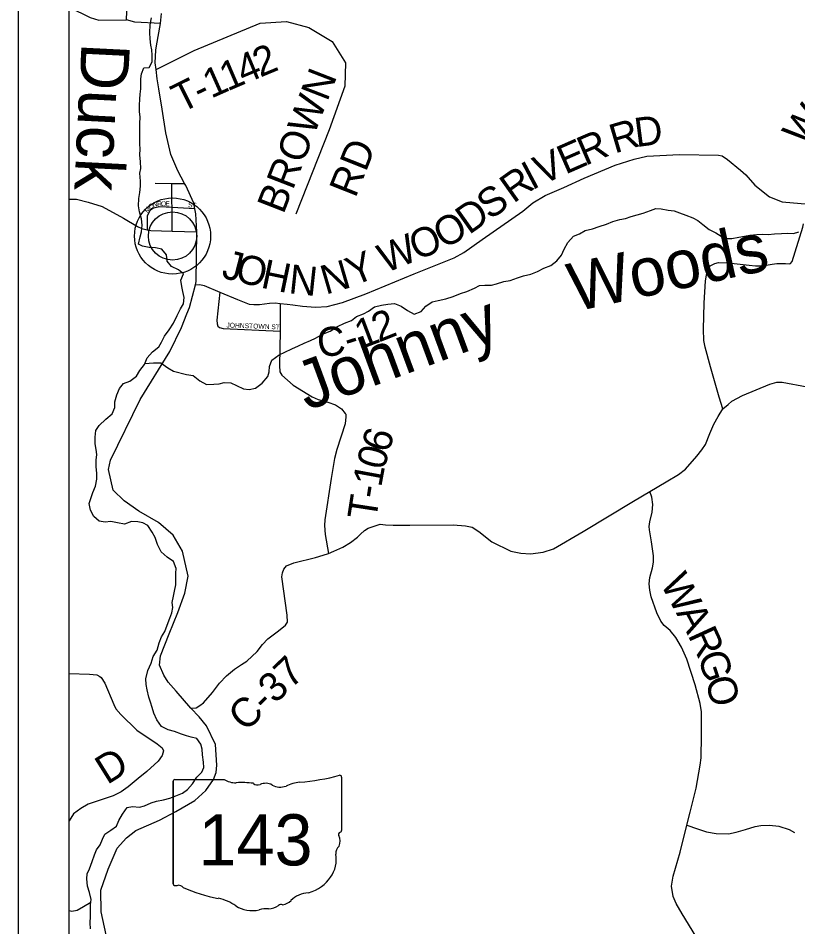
# Model space of a CAD drawing. Extents: x -22 to 431, y -18 to 160.
# Drawn here: x 2 to 3.524, y 15.231 to 17.007 of the extents above; entities that cross this region are included whole.
import ezdxf

# ---------------------------------------------------------------- set-up
doc = ezdxf.new("R2010")
doc.units = 0
for name, color, linetype in [('GM_X_Adjacent_County_Text', 7, 'Continuous'), ('GM_X_Airport_Location_Class_2', 7, 'Continuous'), ('GM_X_City_Street', 7, 'Continuous'), ('GM_X_City_Street_Text', 7, 'Continuous'), ('GM_X_County_Road', 7, 'Continuous'), ('GM_X_County_Subdivision', 7, 'Continuous'), ('GM_X_Major_River', 7, 'Continuous'), ('GM_X_Minor_River', 7, 'Continuous'), ('GM_X_Minor_River_Text', 7, 'Continuous'), ('GM_X_Rail_Line', 7, 'Continuous'), ('GM_X_Section', 7, 'Continuous'), ('GM_X_Township_Road', 7, 'Continuous'), ('GM_X_Township_ROW', 7, 'Continuous')]:
    doc.layers.add(name, color=color, linetype=linetype)

msp = doc.modelspace()

# ---------------------------------------------------------------- linework, layer by layer
at = {"layer": 'GM_X_Adjacent_County_Text'}
for points in [[(2.3465, 16.4861), (2.3554, 16.4866), (2.3638, 16.4847), (2.3942, 16.4718), (2.4287, 16.4576), (2.4515, 16.4483), (2.4609, 16.4472), (2.4719, 16.4477), (2.4916, 16.4501), (2.5022, 16.4509), (2.5124, 16.4495), (2.5257, 16.4481), (2.5367, 16.447), (2.556, 16.4445), (2.5814, 16.4421), (2.6041, 16.4438), (2.6339, 16.4512), (2.68, 16.4683), (2.774, 16.5073), (2.8522, 16.539), (2.871, 16.5491), (2.9072, 16.5748), (2.9863, 16.63), (3.0063, 16.6461), (3.03, 16.6603), (3.0666, 16.6762), (3.1062, 16.6943), (3.167, 16.7198), (3.2044, 16.7315), (3.229, 16.7374), (3.2929, 16.7406), (3.3694, 16.7396), (3.3763, 16.7378), (3.3869, 16.7311), (3.4124, 16.7104), (3.4223, 16.701), (3.4403, 16.6806), (3.4688, 16.6581), (3.4935, 16.6484), (3.5458, 16.6436)], [(2.1, 16.6533), (2.101, 16.6533), (2.1142, 16.6535), (2.1367, 16.6474), (2.1645, 16.6392), (2.2058, 16.6164), (2.2333, 16.5998), (2.2417, 16.5958), (2.2525, 16.5935), (2.2596, 16.592), (2.3012, 16.5908), (2.349, 16.5894)], [(3.3779, 16.2435), (3.3705, 16.2666), (3.3538, 16.3256), (3.3433, 16.3642), (3.3402, 16.3771), (3.3397, 16.3995), (3.3412, 16.4503), (3.3435, 16.494), (3.3479, 16.5157), (3.3528, 16.5233), (3.3618, 16.5279), (3.3694, 16.5295), (3.3883, 16.5289), (3.4289, 16.5246), (3.4418, 16.5232), (3.455, 16.523), (3.4739, 16.5265), (3.4834, 16.5274), (3.5, 16.5275), (3.5076, 16.5268), (3.5099, 16.5279), (3.5133, 16.5318), (3.534, 16.5987), (3.5356, 16.605)], [(2.3378, 15.6586), (2.3481, 15.6592), (2.3549, 15.6638), (2.3621, 15.6687), (2.3799, 15.6892), (2.3939, 15.7071), (2.4075, 15.7219), (2.4227, 15.7348), (2.4363, 15.7436), (2.4473, 15.7504), (2.4673, 15.7694), (2.4779, 15.7831), (2.4881, 15.7937), (2.5089, 15.8097), (2.5229, 15.8207), (2.5263, 15.8264), (2.5256, 15.8404), (2.5156, 15.9155), (2.5168, 15.9228), (2.5194, 15.93), (2.5247, 15.9364), (2.5387, 15.9425), (2.5815, 15.9532), (2.5963, 15.9578), (2.6065, 15.9608), (2.6171, 15.9654), (2.6349, 15.973), (2.65, 15.9825), (2.6636, 15.9928), (2.6693, 15.9985), (2.6769, 16.0057), (2.6844, 16.0103), (2.7019, 16.0164), (2.7079, 16.0179), (2.7181, 16.0168), (2.7333, 16.016), (2.7659, 16.0161), (2.8503, 16.017), (2.8745, 16.0151), (2.8874, 16.0121), (2.9003, 16.0041), (2.9261, 15.9833), (2.9632, 15.9655), (2.9825, 15.9614), (3.0018, 15.9603), (3.0264, 15.9637), (3.0465, 15.9702), (3.1044, 16.0041), (3.2028, 16.0634), (3.2346, 16.0817), (3.2671, 16.1007), (3.291, 16.1151), (3.3046, 16.1258), (3.3269, 16.1509), (3.3364, 16.1634), (3.3435, 16.174), (3.3519, 16.1953), (3.3598, 16.2139), (3.3685, 16.2283), (3.3779, 16.2435), (3.3878, 16.2519), (3.3953, 16.2587), (3.4158, 16.2697), (3.4692, 16.2918), (3.4832, 16.296), (3.4934, 16.2956), (3.5422, 16.2866)], [(3.3589, 15.1576), (3.2978, 15.2566), (3.2864, 15.2767), (3.2803, 15.2903), (3.2773, 15.3108), (3.2803, 15.3301), (3.2939, 15.3768), (3.3072, 15.43), (3.3135, 15.455), (3.3252, 15.5021), (3.3335, 15.5473), (3.335, 15.5613), (3.3357, 15.6053), (3.3357, 15.6512), (3.333, 15.6679), (3.3235, 15.7043), (3.3072, 15.7544), (3.2966, 15.7779), (3.2856, 15.7968), (3.2749, 15.8105), (3.2628, 15.8199), (3.2564, 15.8283), (3.2484, 15.845), (3.2378, 15.8764), (3.2351, 15.8893), (3.2336, 15.9018), (3.2351, 15.9136), (3.2404, 15.9326), (3.2419, 15.9436), (3.2423, 15.9561), (3.2384, 15.9838), (3.2343, 16.0073), (3.2339, 16.0134), (3.235, 16.0229), (3.2392, 16.0415), (3.241, 16.0566), (3.2387, 16.0707), (3.2346, 16.0817)]]:
    msp.add_lwpolyline(points, dxfattribs=at)
at = {"layer": 'GM_X_Airport_Location_Class_2'}
for p, q in [((2.6324, 15.5239), (2.6324, 15.4192)), ((2.3028, 15.5155), (2.3028, 15.3154)), ((2.3028, 15.3154), (2.3028, 15.5155)), ((2.3028, 15.3154), (2.3028, 15.5155)), ((2.3061, 15.5189), (2.4026, 15.5189)), ((2.6324, 15.4192), (2.6324, 15.4192))]:
    msp.add_line(p, q, dxfattribs=at)
for centre, major_axis, start_param, end_param in [((2.515, 15.7918), (0.3495, 0), 4.814394, 5.042369), ((2.6288, 15.5243), (0.00367, 0), 6.141152, 7.989035), ((2.3066, 15.5159), (0.00382, 0), 1.712693, 3.28349), ((2.4256, 15.5422), (0.037, 0), 4.042523, 4.731795), ((2.4379, 15.4066), (0.133, 0), 1.404758, 1.657858), ((2.468, 15.5169), (0.0107, 0), 3.836095, 5.185415), ((2.4837, 15.4938), (0.0222, 0), 0.950623, 2.079405), ((2.5124, 15.5255), (0.0267, 0), 4.081561, 5.145723), ((2.5596, 15.4578), (0.0703, 0), 1.699011, 2.107814), ((2.6285, 15.4188), (0.00393, 0), 5.05454, 6.418171), ((2.6316, 15.4115), (0.00568, 0), 1.883978, 3.671073), ((2.5954, 15.3983), (0.0341, 0), 5.934695, 6.695948), ((2.6456, 15.3754), (0.0248, 0), 2.387724, 3.262537), ((2.5346, 15.3621), (0.0874, 0), 5.101752, 6.440018), ((2.3066, 15.3149), (0.00385, 0), 3.00124, 4.508301), ((2.3072, 15.3354), (0.0294, 0), 4.665946, 4.897461), ((2.3132, 15.3038), (0.0106, 0), 0.519207, 1.627899), ((2.4471, 15.4836), (0.2524, 0), 4.195997, 4.488961), ((2.5714, 15.2592), (0.0479, 0), 1.647645, 2.488434), ((2.3718, 15.2255), (0.079, 0), 0.823519, 1.323587), ((2.514, 15.2685), (0.00752, 0), 1.147584, 2.315152), ((2.5108, 15.296), (0.0282, 0), 4.937069, 5.64225), ((2.4572, 15.3028), (0.0501, 0), 4.026481, 4.996735), ((2.4862, 15.2336), (0.0412, 0), 1.495662, 1.94098), ((2.4898, 15.2878), (0.0267, 0), 4.691044, 5.507374)]:
    msp.add_ellipse(centre, major_axis=major_axis, ratio=0.8, start_param=start_param, end_param=end_param, dxfattribs=at)
at = {"layer": 'GM_X_County_Road'}
msp.add_lwpolyline([(3.3072, 15.43), (3.3281, 15.4228), (3.3459, 15.4168), (3.3649, 15.4136), (3.3887, 15.413), (3.4035, 15.4158), (3.422, 15.4212), (3.4405, 15.4274), (3.4522, 15.4294), (3.4689, 15.4299), (3.487, 15.4278), (3.5072, 15.4215), (3.5174, 15.4151)], dxfattribs=at)
at = {"layer": 'GM_X_Minor_River'}
for points in [[(2.2354, 16.5655), (2.2382, 16.5799), (2.2408, 16.5898), (2.2423, 16.6023), (2.2411, 16.6152), (2.2373, 16.6288), (2.235, 16.6405), (2.2357, 16.655), (2.2376, 16.6663), (2.2394, 16.6789), (2.239, 16.6883), (2.2379, 16.7039), (2.2397, 16.7134), (2.2393, 16.7262), (2.2377, 16.7399), (2.2385, 16.7509), (2.2381, 16.7615), (2.238, 16.7717), (2.2376, 16.7861), (2.2379, 16.8009), (2.2387, 16.8142), (2.2375, 16.8241), (2.2375, 16.8373), (2.2378, 16.8491), (2.2385, 16.8589), (2.2396, 16.8692), (2.2396, 16.879), (2.2399, 16.8889), (2.2411, 16.8984), (2.2459, 16.9101), (2.2562, 16.9109), (2.2622, 16.9216), (2.2621, 16.9352), (2.261, 16.9451), (2.2594, 16.9545), (2.2583, 16.967), (2.2575, 16.9784), (2.2582, 16.9943), (2.2604, 17.0076)], [(2.2479, 16.3321), (2.2647, 16.3332), (2.2787, 16.3332), (2.2924, 16.3238), (2.3034, 16.3174), (2.3291, 16.3106), (2.342, 16.3084), (2.3549, 16.2986), (2.3682, 16.2914), (2.3826, 16.2915), (2.3928, 16.2926), (2.403, 16.295), (2.4159, 16.2942), (2.4269, 16.289), (2.4402, 16.2829), (2.4519, 16.2815), (2.464, 16.2842), (2.4769, 16.2937), (2.4878, 16.3066), (2.4908, 16.3161), (2.4915, 16.326), (2.496, 16.3385), (2.5104, 16.3488), (2.521, 16.3541), (2.535, 16.361), (2.5478, 16.3667), (2.5592, 16.3717), (2.5713, 16.3774), (2.5815, 16.382), (2.5951, 16.3893), (2.6102, 16.3954), (2.6246, 16.4045), (2.6378, 16.411), (2.6514, 16.416), (2.6616, 16.424), (2.6749, 16.4294), (2.6851, 16.4347), (2.6964, 16.4427), (2.7104, 16.4462), (2.7229, 16.4481), (2.7354, 16.4497), (2.7486, 16.444), (2.7612, 16.4357), (2.7741, 16.4289), (2.7881, 16.4339), (2.7967, 16.4442), (2.8096, 16.4526), (2.8213, 16.4553), (2.8361, 16.4587), (2.8504, 16.4633), (2.8648, 16.4687), (2.8773, 16.4729), (2.892, 16.4794), (2.9019, 16.4844), (2.9125, 16.4856), (2.9253, 16.4852), (2.9352, 16.4879), (2.9492, 16.4925), (2.9617, 16.4941), (2.9764, 16.4998), (2.9878, 16.5033), (3.0021, 16.5071), (3.015, 16.5121), (3.0279, 16.5182), (3.0415, 16.5235), (3.0532, 16.5331), (3.0622, 16.5441), (3.0675, 16.5559), (3.0746, 16.5688), (3.0856, 16.581), (3.0977, 16.5859), (3.1087, 16.592), (3.1227, 16.5951), (3.1359, 16.6001), (3.1499, 16.6043), (3.1627, 16.61), (3.1764, 16.6139), (3.1873, 16.6158), (3.1983, 16.6193), (3.21, 16.6231), (3.2218, 16.6258), (3.2361, 16.6312), (3.2467, 16.6354), (3.2573, 16.6343), (3.2706, 16.6317), (3.2827, 16.6309), (3.2926, 16.6268), (3.3051, 16.6219), (3.3187, 16.617), (3.3286, 16.6118), (3.3384, 16.6038), (3.351, 16.5944), (3.3642, 16.5876), (3.3745, 16.5808), (3.3847, 16.5767), (3.3953, 16.5767), (3.4089, 16.5791), (3.4199, 16.5814), (3.4305, 16.5829), (3.4441, 16.5841), (3.4547, 16.5849)], [(3.4547, 16.5849), (3.4665, 16.5846), (3.4786, 16.5854), (3.4922, 16.5866), (3.504, 16.587), (3.5157, 16.5863), (3.5263, 16.5893)], [(2.2965, 15.8342), (2.3003, 15.8445), (2.3021, 15.8551), (2.301, 15.865), (2.3036, 15.8775), (2.3058, 15.887), (2.3081, 15.8995), (2.308, 15.9222), (2.3087, 15.9317), (2.3034, 15.945), (2.2916, 15.9537), (2.2798, 15.9642), (2.2722, 15.9786), (2.2676, 15.9923), (2.2619, 16.0025), (2.2532, 16.0157), (2.2437, 16.0206), (2.2342, 16.0229), (2.2217, 16.0232), (2.2081, 16.0182), (2.1941, 16.0208), (2.1812, 16.0231), (2.1702, 16.0223), (2.1581, 16.0237), (2.1479, 16.0328), (2.1414, 16.0457), (2.1391, 16.0582), (2.1428, 16.07), (2.1462, 16.0802), (2.1511, 16.0924), (2.1537, 16.106), (2.154, 16.1174), (2.1525, 16.1307), (2.1525, 16.1432), (2.1536, 16.1542), (2.1524, 16.164), (2.1505, 16.1754), (2.1504, 16.1879), (2.1519, 16.2012), (2.1583, 16.2107), (2.1715, 16.2236), (2.1836, 16.2335), (2.1889, 16.2464), (2.1892, 16.2574), (2.193, 16.2707), (2.1982, 16.2833), (2.2058, 16.2931), (2.2182, 16.2977), (2.2311, 16.3076), (2.2379, 16.3183), (2.2473, 16.3304), (2.2522, 16.3433), (2.2628, 16.3551), (2.2752, 16.3647), (2.2805, 16.3742), (2.2861, 16.3859), (2.2952, 16.3977), (2.3039, 16.411), (2.3106, 16.4262), (2.3174, 16.4391), (2.3231, 16.4486), (2.3245, 16.4615), (2.3222, 16.4729), (2.3199, 16.4827), (2.318, 16.4952), (2.3229, 16.5074), (2.3134, 16.5153), (2.2997, 16.5221), (2.2914, 16.5323), (2.2902, 16.5448), (2.2807, 16.5558), (2.2686, 16.558), (2.2561, 16.5591), (2.2428, 16.5617), (2.2354, 16.5655)], [(2.1412, 15.2269), (2.1408, 15.239), (2.1415, 15.2515), (2.1415, 15.2644), (2.1415, 15.2739), (2.1426, 15.2845), (2.1395, 15.2982), (2.1353, 15.3103), (2.1341, 15.3251), (2.1349, 15.3346), (2.1397, 15.3444), (2.1446, 15.3585), (2.1495, 15.3718), (2.1533, 15.3817), (2.16, 15.3912), (2.1646, 15.4022), (2.1694, 15.4121), (2.1812, 15.4197), (2.1921, 15.4281), (2.197, 15.4391), (2.2042, 15.4512), (2.2132, 15.4645), (2.2238, 15.4661), (2.2374, 15.465), (2.2473, 15.4673), (2.2601, 15.4734), (2.2707, 15.4765), (2.284, 15.4796), (2.2965, 15.4823), (2.3082, 15.4869), (2.3214, 15.4922), (2.3312, 15.4995), (2.341, 15.5105), (2.3493, 15.5238), (2.3588, 15.5333), (2.3629, 15.5428), (2.3621, 15.5531), (2.3606, 15.5671), (2.3598, 15.5781), (2.3571, 15.5883), (2.3491, 15.5993), (2.3385, 15.6015), (2.329, 15.6041), (2.3195, 15.6079), (2.3059, 15.6128), (2.293, 15.6161), (2.2801, 15.6229), (2.2714, 15.6354), (2.2649, 15.649), (2.2618, 15.6597), (2.2584, 15.6699), (2.2557, 15.6801), (2.2523, 15.6941), (2.25, 15.7047), (2.2499, 15.7157), (2.2537, 15.7321), (2.2601, 15.7461), (2.2638, 15.7594), (2.2717, 15.7719), (2.2758, 15.786), (2.2803, 15.7978), (2.2867, 15.808), (2.2916, 15.8206), (2.2965, 15.8342)], [(2.142, 15.2788), (2.1279, 15.2704), (2.1154, 15.2628), (2.1052, 15.2613), (2.1, 15.2621)]]:
    msp.add_lwpolyline(points, dxfattribs=at)
at = {"layer": 'GM_X_Minor_River_Text'}
for points in [[(2.2785, 16.9967), (2.2279, 16.9997), (2.2121, 17.0037), (2.2145, 17.0706), (2.2156, 17.0788), (2.2176, 17.0856)], [(2.1, 17.0288), (2.1406, 17.0087), (2.1574, 17.0035), (2.2121, 17.0037)], [(2.2695, 16.9066), (2.3443, 16.9442), (2.4732, 16.9977), (2.5247, 17.0009), (2.5685, 16.9892), (2.6136, 16.9619), (2.6401, 16.9199), (2.6386, 16.874), (2.6079, 16.7892), (2.5426, 16.6241)], [(2.5124, 16.4495), (2.5119, 16.3956)], [(2.5119, 16.3956), (2.5119, 16.3956), (2.5106, 16.3285), (2.5118, 16.316), (2.5157, 16.3092), (2.5378, 16.29), (2.5747, 16.2671), (2.5868, 16.2619), (2.6054, 16.2567), (2.6206, 16.2512), (2.6324, 16.2437), (2.6396, 16.2346), (2.6404, 16.2331), (2.6408, 16.2278), (2.6394, 16.2145), (2.6231, 16.1639), (2.6187, 16.1468), (2.6121, 16.1073), (2.5995, 16.0264), (2.5988, 16.0158), (2.6, 15.998), (2.6065, 15.9608)], [(2.1, 15.7263), (2.1397, 15.7252), (2.1541, 15.7235), (2.1598, 15.7206), (2.1625, 15.7184), (2.1695, 15.7071), (2.1869, 15.6657), (2.1912, 15.6574), (2.2005, 15.6458), (2.2317, 15.6153), (2.2716, 15.589), (2.2812, 15.5812), (2.2839, 15.5748), (2.2818, 15.5657), (2.2737, 15.5549), (2.2513, 15.5348), (2.2345, 15.5212), (2.2151, 15.5045), (2.2012, 15.4948), (2.1858, 15.4873), (2.1856, 15.4872)], [(2.1856, 15.4872), (2.1369, 15.4705), (2.1223, 15.4622), (2.1084, 15.4517), (2.1, 15.4384)]]:
    msp.add_lwpolyline(points, dxfattribs=at)
at = {"layer": 'GM_X_Rail_Line'}
for points in [[(2.33, 16.4294), (2.3347, 16.4414), (2.3465, 16.4861), (2.3481, 16.4924), (2.349, 16.5894), (2.3475, 16.6248), (2.3456, 16.6346), (2.3435, 16.6458), (2.3276, 16.6798), (2.3254, 16.6839), (2.312, 16.7086), (2.2986, 16.7408), (2.289, 16.7829), (2.2812, 16.8296), (2.2751, 16.8689), (2.2719, 16.8888), (2.2695, 16.9066), (2.2678, 16.9196), (2.269, 16.9446), (2.2703, 16.9531), (2.2785, 16.9967), (2.2799, 17.016)], [(2.1756, 15.2005), (2.162, 15.2601), (2.1619, 15.303), (2.1758, 15.3437), (2.1935, 15.3847), (2.2117, 15.4048), (2.2302, 15.4196), (2.2763, 15.4395), (2.3082, 15.4562), (2.3452, 15.4782), (2.3672, 15.4972), (2.3816, 15.5193), (2.3869, 15.5325), (2.3887, 15.547), (2.3857, 15.5872), (2.3679, 15.6236), (2.3538, 15.6414), (2.3378, 15.6586), (2.3091, 15.6918), (2.2932, 15.7092), (2.2847, 15.723), (2.2763, 15.7423), (2.2781, 15.7609), (2.2954, 15.8035), (2.3119, 15.8454), (2.3258, 15.8834), (2.3325, 15.9165), (2.3213, 15.9651), (2.303, 15.9965), (2.2744, 16.0215), (2.2357, 16.0437), (2.2071, 16.064), (2.1854, 16.0848), (2.1766, 16.1248), (2.1803, 16.143), (2.2386, 16.2621), (2.2963, 16.3558), (2.3196, 16.4026), (2.33, 16.4294)]]:
    msp.add_lwpolyline(points, dxfattribs=at)
at = {"layer": 'GM_X_Section'}
for p, q in [((2, 21), (2, 14)), ((2.1, 14.1), (2.1, 20.9))]:
    msp.add_line(p, q, dxfattribs=at)
at = {"layer": 'GM_X_Township_Road'}
for radius in [0.0744, 0.0472]:
    msp.add_circle((2.3018, 16.5814), radius, dxfattribs=at)
at = {"layer": 'GM_X_Township_ROW'}
for points in [[(2.2677, 16.6844), (2.3005, 16.6841), (2.3254, 16.6839)], [(2.3007, 16.6491), (2.3005, 16.6841)], [(2.3012, 16.5908), (2.3008, 16.637), (2.3007, 16.6491), (2.3007, 16.6491)], [(2.3456, 16.6346), (2.3008, 16.637), (2.2772, 16.6383), (2.2644, 16.6358), (2.2577, 16.6311), (2.2522, 16.62), (2.2525, 16.5935)], [(2.3942, 16.4718), (2.3885, 16.4167), (2.3893, 16.4095), (2.3901, 16.4053), (2.3939, 16.4023), (2.4007, 16.4008), (2.5119, 16.3956)]]:
    msp.add_lwpolyline(points, dxfattribs=at)

# ---------------------------------------------------------------- texts
at = {"layer": 'GM_X_Airport_Location_Class_2'}
msp.add_text('143', height=0.1, dxfattribs=at).set_placement((2.3524, 15.3511))
at = {"layer": 'GM_X_City_Street'}
for s, height, rotation, p in [('W', 0.0568, 54.0288, (3.5365, 16.7539)), ('R', 0.0568, 16.4499, (3.166, 16.7424)), ('D', 0.0568, 7.3713, (3.2084, 16.7551)), ('R', 0.0568, 23.2503, (3.1085, 16.7181)), ('E', 0.0568, 23.6966, (3.0697, 16.7011)), ('V', 0.0568, 24.1777, (3.0242, 16.6807)), ('I', 0.0568, 27.965, (3.0045, 16.6702)), ('R', 0.0568, 35.3725, (2.9681, 16.6442)), ('S', 0.0568, 35.1543, (2.9222, 16.6117)), ('D', 0.0568, 35.3468, (2.8814, 16.5828)), ('O', 0.0568, 28.7901, (2.8316, 16.555)), ('O', 0.0568, 22.1968, (2.7789, 16.533)), ('W', 0.0568, 22.1138, (2.7178, 16.5082)), ('Y', 0.0568, 22.2968, (2.6554, 16.4827)), ('J', 0.0568, 345.7633, (2.3956, 16.5003)), ('O', 0.0568, 345.8408, (2.4215, 16.4937)), ('H', 0.0568, 348.2621, (2.4725, 16.4809)), ('N', 0.0568, 353.7904, (2.5274, 16.4698)), ('N', 0.0568, 16.2301, (2.6011, 16.4665)), ('2', 0.0568, 21.5625, (2.7048, 16.3729)), ('1', 0.0568, 20.7833, (2.6713, 16.3602)), ('C', 0.0568, 6.379, (2.5876, 16.3441)), ('-', 0.0568, 18.0411, (2.6463, 16.352)), ('W', 0.0568, 298.1998, (3.2543, 15.9029)), ('A', 0.0568, 298.0656, (3.2854, 15.8449)), ('R', 0.0568, 294.6307, (3.3085, 15.8016)), ('C-37', 0.05682, 43.571, (2.4442, 15.6104)), ('G', 0.0568, 288.458, (3.3274, 15.7607)), ('O', 0.0568, 284.2103, (3.3429, 15.7143))]:
    msp.add_text(s, height=height, rotation=rotation, dxfattribs=at).set_placement(p)
at = {"layer": 'GM_X_City_Street_Text'}
for s, height, rotation, p in [('2', 0.0568, 22.4633, (2.4732, 16.8909)), ('4', 0.0568, 22.6103, (2.4409, 16.8774)), ('1', 0.0568, 23.9878, (2.3771, 16.8496)), ('1', 0.0568, 23.1186, (2.4089, 16.8637)), ('T', 0.0568, 26.3312, (2.3184, 16.8211)), ('BROWN', 0.05682, 68.7387, (2.5185, 16.6224)), ('-', 0.0568, 25.1197, (2.3562, 16.8398)), ('RD', 0.05682, 68.289, (2.6593, 16.6541)), ('6', 0.0568, 73.4942, (2.7244, 16.1556)), ('0', 0.0568, 75.2506, (2.7156, 16.1222)), ('1', 0.0568, 79.5657, (2.7096, 16.0889)), ('T', 0.0568, 81.2577, (2.6995, 16.0243)), ('-', 0.0568, 80.8918, (2.7059, 16.0662)), ('D', 0.0568, 31.9581, (2.174, 15.5079))]:
    msp.add_text(s, height=height, rotation=rotation, dxfattribs=at).set_placement(p)
at = {"layer": 'GM_X_County_Subdivision'}
for s, rotation, p in [('O', 33.187, (2.2582, 16.6331)), ('N', 12.8701, (2.2643, 16.6374)), ('R', 5.7154, (2.2721, 16.6392)), ('O', 359.1694, (2.2793, 16.6399)), ('E', 357.8961, (2.2876, 16.6398)), ('ST', 356.4262, (2.332, 16.6377)), ('M', 53.05, (2.2528, 16.6257)), ('JOHNSTOWN ST', 357.8196, (2.407, 16.4027))]:
    msp.add_text(s, height=0.00947, rotation=rotation, dxfattribs=at).set_placement(p)
at = {"layer": 'GM_X_Major_River'}
for s, height, rotation, p in [('Duck', 0.0947, 267.1501, (2.124, 16.9601)), ('Woods', 0.09469, 12.212, (3.0875, 16.433)), ('Johnny', 0.09469, 20.2643, (2.5646, 16.2396))]:
    msp.add_text(s, height=height, rotation=rotation, dxfattribs=at).set_placement(p)

doc.saveas('drawing.dxf')
